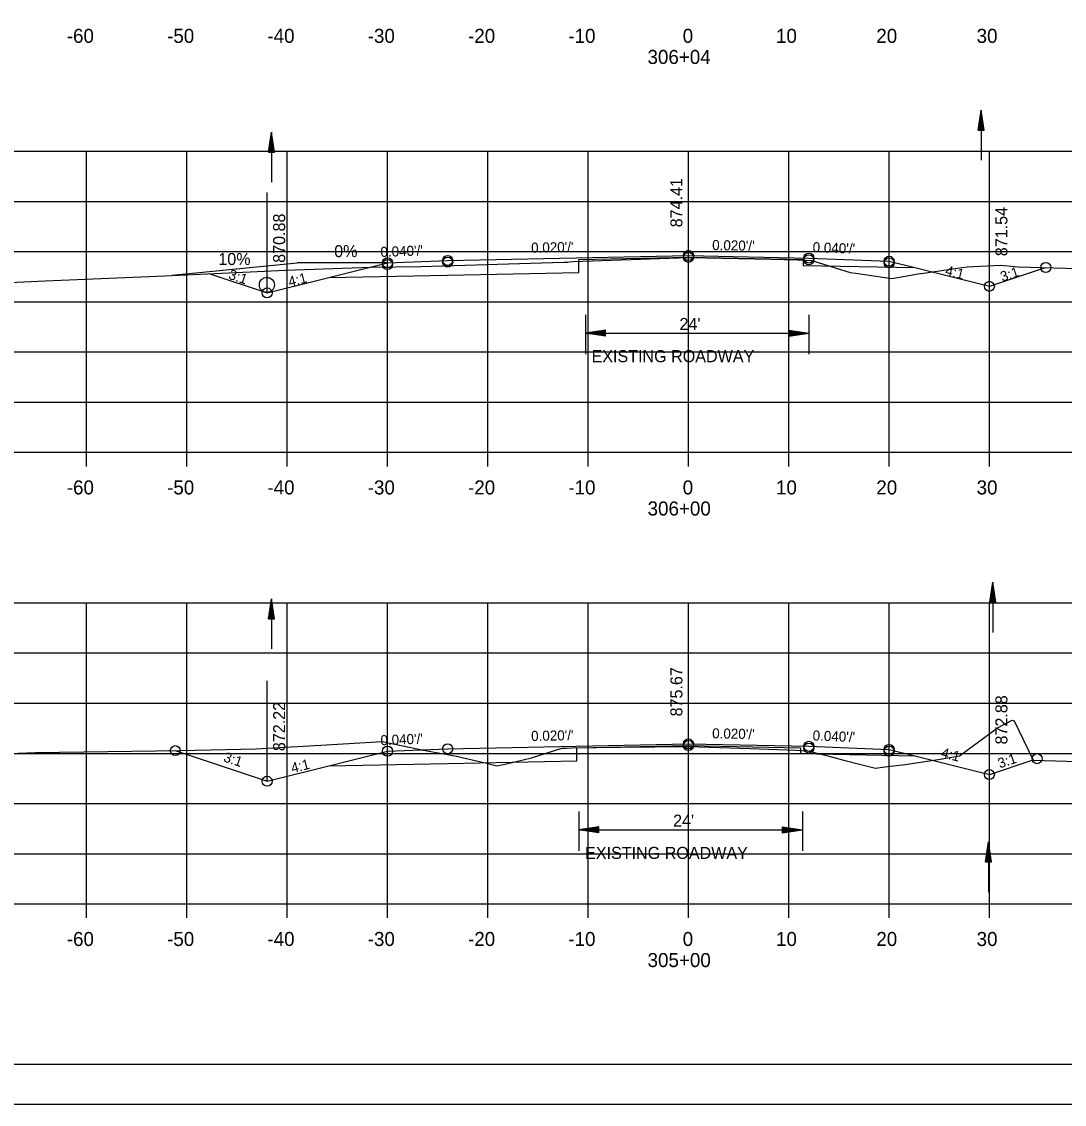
# Model space of a CAD drawing. Extents: x 1486524 to 1499135, y 326561 to 337924.
# Drawn here: x 1488916.4 to 1489020.4, y 334272.7 to 334380.6 of the extents above; entities that cross this region are included whole.
import ezdxf

# ---------------------------------------------------------------- set-up
doc = ezdxf.new("R2010")
doc.units = 0
for name, color, linetype in [('E_Const Align', 7, 'Continuous'), ('E_Const Align Station', 7, 'Continuous'), ('E_Ownership Information', 7, 'Continuous'), ('E_Property Line', 7, 'Continuous'), ('E_Proposed ROW and Easements', 7, 'Continuous'), ('E_Proposed ROW Fig Annot', 7, 'Continuous'), ('E_Quarter Calls', 7, 'Continuous'), ('E_Station Offset', 7, 'Continuous'), ('E_Survey Point', 7, 'Continuous'), ('E_Title Sheet', 7, 'Continuous'), ('E_Tract Number', 7, 'Continuous'), ('R_Water Annot', 7, 'Continuous'), ('R_Xsect Elev', 7, 'Continuous'), ('R_Xsect Slope', 7, 'Continuous')]:
    doc.layers.add(name, color=color, linetype=linetype)

msp = doc.modelspace()

# ---------------------------------------------------------------- linework, layer by layer
at = {"layer": 'E_Const Align'}
for p, q in [((1488842.89, 334337.65), (1489122.89, 334337.65)), ((1488922.89, 334336.25), (1488922.89, 334337.65)), ((1488932.89, 334336.25), (1488932.89, 334337.65)), ((1488942.89, 334336.25), (1488942.89, 334337.65)), ((1488952.89, 334336.25), (1488952.89, 334337.65)), ((1488962.89, 334336.25), (1488962.89, 334337.65)), ((1488972.89, 334336.25), (1488972.89, 334337.65)), ((1488982.89, 334336.25), (1488982.89, 334337.65)), ((1488992.89, 334336.25), (1488992.89, 334337.65)), ((1489002.89, 334336.25), (1489002.89, 334337.65)), ((1489012.89, 334336.25), (1489012.89, 334337.65)), ((1488842.89, 334292.65), (1489122.89, 334292.65)), ((1488922.89, 334291.25), (1488922.89, 334292.65)), ((1488932.89, 334291.25), (1488932.89, 334292.65)), ((1488942.89, 334291.25), (1488942.89, 334292.65)), ((1488952.89, 334291.25), (1488952.89, 334292.65)), ((1488962.89, 334291.25), (1488962.89, 334292.65)), ((1488972.89, 334291.25), (1488972.89, 334292.65)), ((1488982.89, 334291.25), (1488982.89, 334292.65)), ((1488992.89, 334291.25), (1488992.89, 334292.65)), ((1489002.89, 334291.25), (1489002.89, 334292.65)), ((1489012.89, 334291.25), (1489012.89, 334292.65))]:
    msp.add_line(p, q, dxfattribs=at)
at = {"layer": 'E_Ownership Information'}
for p, q in [((1488842.89, 334367.65), (1489122.89, 334367.65)), ((1488922.89, 334337.65), (1488922.89, 334367.65)), ((1488932.89, 334337.65), (1488932.89, 334367.65)), ((1488942.89, 334337.65), (1488942.89, 334367.65)), ((1488952.89, 334337.65), (1488952.89, 334367.65)), ((1488962.89, 334337.65), (1488962.89, 334367.65)), ((1488972.89, 334337.65), (1488972.89, 334367.65)), ((1488982.89, 334337.65), (1488982.89, 334367.65)), ((1488992.89, 334337.65), (1488992.89, 334367.65)), ((1489002.89, 334337.65), (1489002.89, 334367.65)), ((1489012.89, 334337.65), (1489012.89, 334367.65)), ((1488842.89, 334362.65), (1489122.89, 334362.65)), ((1488842.89, 334357.65), (1489122.89, 334357.65)), ((1488842.89, 334352.65), (1489122.89, 334352.65)), ((1488842.89, 334347.65), (1489122.89, 334347.65)), ((1488842.89, 334342.65), (1489122.89, 334342.65)), ((1488842.89, 334337.65), (1489122.89, 334337.65)), ((1488842.89, 334322.65), (1489122.89, 334322.65)), ((1488922.89, 334292.65), (1488922.89, 334322.65)), ((1488932.89, 334292.65), (1488932.89, 334322.65)), ((1488942.89, 334292.65), (1488942.89, 334322.65)), ((1488952.89, 334292.65), (1488952.89, 334322.65)), ((1488962.89, 334292.65), (1488962.89, 334322.65)), ((1488972.89, 334292.65), (1488972.89, 334322.65)), ((1488982.89, 334292.65), (1488982.89, 334322.65)), ((1488992.89, 334292.65), (1488992.89, 334322.65)), ((1489002.89, 334292.65), (1489002.89, 334322.65)), ((1489012.89, 334292.65), (1489012.89, 334322.65)), ((1488842.89, 334317.65), (1489122.89, 334317.65)), ((1488842.89, 334312.65), (1489122.89, 334312.65)), ((1488842.89, 334307.65), (1489122.89, 334307.65)), ((1488842.89, 334302.65), (1489122.89, 334302.65)), ((1488842.89, 334297.65), (1489122.89, 334297.65)), ((1488842.89, 334292.65), (1489122.89, 334292.65))]:
    msp.add_line(p, q, dxfattribs=at)
at = {"layer": 'E_Property Line'}
msp.add_line((1489141.07, 334276.65), (1488824.89, 334276.65), dxfattribs=at)
at = {"layer": 'E_Proposed ROW and Easements'}
for p, q in [((1488972.62, 334351.35), (1488972.62, 334347.42)), ((1488994.89, 334351.35), (1488994.89, 334347.42)), ((1488974.62, 334349.83), (1488972.62, 334349.53)), ((1488974.62, 334349.78), (1488972.95, 334349.53)), ((1488974.62, 334349.73), (1488973.29, 334349.53)), ((1488974.62, 334349.23), (1488974.62, 334349.83)), ((1488992.89, 334349.83), (1488994.89, 334349.53)), ((1488992.89, 334349.83), (1488992.89, 334349.23)), ((1488992.89, 334349.78), (1488994.56, 334349.53)), ((1488992.89, 334349.73), (1488994.21, 334349.53)), ((1488974.62, 334349.23), (1488972.62, 334349.53)), ((1488974.62, 334349.28), (1488972.95, 334349.53)), ((1488974.62, 334349.33), (1488973.29, 334349.53)), ((1488974.62, 334349.68), (1488973.63, 334349.53)), ((1488974.62, 334349.38), (1488973.63, 334349.53)), ((1488974.62, 334349.63), (1488973.97, 334349.53)), ((1488974.62, 334349.43), (1488973.97, 334349.53)), ((1488974.62, 334349.58), (1488974.3, 334349.53)), ((1488974.62, 334349.48), (1488974.3, 334349.53)), ((1488992.89, 334349.68), (1488993.88, 334349.53)), ((1488992.89, 334349.63), (1488993.54, 334349.53)), ((1488992.89, 334349.58), (1488993.21, 334349.53)), ((1488992.89, 334349.23), (1488994.89, 334349.53)), ((1488992.89, 334349.44), (1488993.54, 334349.53)), ((1488992.89, 334349.33), (1488994.21, 334349.53)), ((1488992.89, 334349.28), (1488994.56, 334349.53)), ((1488992.89, 334349.38), (1488993.88, 334349.53)), ((1488992.89, 334349.49), (1488993.21, 334349.53)), ((1488971.97, 334301.85), (1488971.97, 334297.92)), ((1488994.25, 334301.85), (1488994.25, 334297.92)), ((1488973.97, 334300.33), (1488971.97, 334300.03)), ((1488973.97, 334300.28), (1488972.31, 334300.03)), ((1488973.97, 334300.23), (1488972.65, 334300.03)), ((1488973.97, 334300.18), (1488972.99, 334300.03)), ((1488973.97, 334300.13), (1488973.32, 334300.03)), ((1488973.97, 334300.08), (1488973.66, 334300.03)), ((1488973.97, 334299.73), (1488973.97, 334300.33)), ((1488992.25, 334300.34), (1488994.25, 334300.04)), ((1488992.25, 334300.34), (1488992.25, 334299.74)), ((1488992.25, 334300.29), (1488993.92, 334300.04)), ((1488992.25, 334300.24), (1488993.57, 334300.04)), ((1488992.25, 334300.19), (1488993.24, 334300.04)), ((1488992.25, 334300.13), (1488992.9, 334300.04)), ((1488992.25, 334300.08), (1488992.57, 334300.04)), ((1488973.97, 334299.73), (1488971.97, 334300.03)), ((1488973.97, 334299.78), (1488972.31, 334300.03)), ((1488973.97, 334299.83), (1488972.65, 334300.03)), ((1488973.97, 334299.88), (1488972.99, 334300.03)), ((1488973.97, 334299.94), (1488973.32, 334300.03)), ((1488973.97, 334299.99), (1488973.66, 334300.03)), ((1488992.25, 334299.74), (1488994.25, 334300.04)), ((1488992.25, 334299.94), (1488992.9, 334300.04)), ((1488992.25, 334299.84), (1488993.57, 334300.04)), ((1488992.25, 334299.79), (1488993.92, 334300.04)), ((1488992.25, 334299.89), (1488993.24, 334300.04)), ((1488992.25, 334299.99), (1488992.57, 334300.04))]:
    msp.add_line(p, q, dxfattribs=at)
at = {"layer": 'E_Proposed ROW Fig Annot'}
for p, q in [((1489011.76, 334369.76), (1489012.06, 334371.76)), ((1489011.81, 334369.76), (1489012.06, 334371.43)), ((1489012.36, 334369.76), (1489012.06, 334371.76)), ((1489012.31, 334369.76), (1489012.06, 334371.43)), ((1489011.86, 334369.76), (1489012.06, 334371.09)), ((1489011.91, 334369.76), (1489012.06, 334370.75)), ((1489011.96, 334369.76), (1489012.06, 334370.41)), ((1489012.26, 334369.76), (1489012.06, 334371.09)), ((1489012.21, 334369.76), (1489012.06, 334370.75)), ((1489012.16, 334369.76), (1489012.06, 334370.41)), ((1488941.03, 334367.56), (1488941.33, 334369.56)), ((1488941.08, 334367.56), (1488941.33, 334369.23)), ((1488941.63, 334367.56), (1488941.33, 334369.56)), ((1488941.58, 334367.56), (1488941.33, 334369.23)), ((1489011.76, 334369.76), (1489012.36, 334369.76)), ((1489012.01, 334369.76), (1489012.06, 334370.08)), ((1489012.11, 334369.76), (1489012.06, 334370.08)), ((1488941.13, 334367.56), (1488941.33, 334368.88)), ((1488941.18, 334367.56), (1488941.33, 334368.55)), ((1488941.24, 334367.56), (1488941.33, 334368.21)), ((1488941.53, 334367.56), (1488941.33, 334368.88)), ((1488941.48, 334367.56), (1488941.33, 334368.55)), ((1488941.43, 334367.56), (1488941.33, 334368.21)), ((1488941.03, 334367.56), (1488941.63, 334367.56)), ((1488941.29, 334367.56), (1488941.33, 334367.88)), ((1488941.38, 334367.56), (1488941.33, 334367.88)), ((1488972.62, 334349.53), (1488994.89, 334349.53)), ((1489012.94, 334322.7), (1489013.24, 334324.7)), ((1489012.99, 334322.7), (1489013.24, 334324.37)), ((1489013.04, 334322.7), (1489013.24, 334324.02)), ((1489013.54, 334322.7), (1489013.24, 334324.7)), ((1489013.49, 334322.7), (1489013.24, 334324.37)), ((1489013.44, 334322.7), (1489013.24, 334324.02)), ((1488941.03, 334321.05), (1488941.33, 334323.05)), ((1488941.63, 334321.05), (1488941.33, 334323.05)), ((1489013.09, 334322.7), (1489013.24, 334323.69)), ((1489013.14, 334322.7), (1489013.24, 334323.35)), ((1489013.19, 334322.7), (1489013.24, 334323.02)), ((1489013.39, 334322.7), (1489013.24, 334323.69)), ((1489013.34, 334322.7), (1489013.24, 334323.35)), ((1489013.29, 334322.7), (1489013.24, 334323.02)), ((1488941.08, 334321.05), (1488941.33, 334322.72)), ((1488941.13, 334321.05), (1488941.33, 334322.37)), ((1488941.18, 334321.05), (1488941.33, 334322.04)), ((1488941.24, 334321.05), (1488941.33, 334321.7)), ((1488941.58, 334321.05), (1488941.33, 334322.72)), ((1488941.53, 334321.05), (1488941.33, 334322.37)), ((1488941.48, 334321.05), (1488941.33, 334322.04)), ((1488941.43, 334321.05), (1488941.33, 334321.7)), ((1489012.94, 334322.7), (1489013.54, 334322.7)), ((1488941.03, 334321.05), (1488941.63, 334321.05)), ((1488941.29, 334321.05), (1488941.33, 334321.37)), ((1488941.38, 334321.05), (1488941.33, 334321.37)), ((1488971.97, 334300.03), (1488994.25, 334300.04)), ((1489012.5, 334296.83), (1489012.8, 334298.83)), ((1489012.55, 334296.83), (1489012.8, 334298.5)), ((1489012.6, 334296.83), (1489012.8, 334298.16)), ((1489013.1, 334296.83), (1489012.8, 334298.83)), ((1489013.05, 334296.83), (1489012.8, 334298.5)), ((1489013, 334296.83), (1489012.8, 334298.16)), ((1489012.5, 334296.83), (1489013.1, 334296.83)), ((1489012.65, 334296.83), (1489012.8, 334297.82)), ((1489012.7, 334296.83), (1489012.8, 334297.48)), ((1489012.75, 334296.83), (1489012.8, 334297.15)), ((1489012.95, 334296.83), (1489012.8, 334297.82)), ((1489012.89, 334296.83), (1489012.8, 334297.48)), ((1489012.84, 334296.83), (1489012.8, 334297.15))]:
    msp.add_line(p, q, dxfattribs=at)
at = {"layer": 'E_Quarter Calls'}
msp.add_line((1488812.48, 334272.68), (1489145.82, 334272.68), dxfattribs=at)
for points in [[(1488812.48, 334486.01), (1489145.82, 334486.01), (1489145.82, 334272.67), (1488812.48, 334272.67)], [(1489058.81, 334482.11), (1489058.81, 334472.23), (1489094.54, 334472.23), (1489094.54, 334469.31), (1489117.74, 334469.31), (1489117.74, 334444.98), (1489141.07, 334444.98), (1489141.07, 334276.65), (1488824.89, 334276.65), (1488824.89, 334482.11)]]:
    msp.add_lwpolyline(points, close=True, dxfattribs=at)
for centre in [(1488958.89, 334356.77), (1488958.89, 334356.77), (1488982.89, 334357.25), (1488982.89, 334357.25), (1488982.89, 334357.08), (1488994.89, 334357.01), (1488994.89, 334357.01), (1488994.89, 334356.84), (1488952.89, 334356.53), (1488952.89, 334356.53), (1488952.89, 334356.36), (1488958.89, 334356.6), (1489002.89, 334356.69), (1489002.89, 334356.69), (1489002.89, 334356.52), (1489018.51, 334356.07), (1489018.51, 334356.07), (1488940.89, 334353.53), (1488940.89, 334353.53), (1489012.89, 334354.19), (1489012.89, 334354.19), (1488982.89, 334308.59), (1488982.89, 334308.59), (1488982.89, 334308.42), (1488994.89, 334308.35), (1488994.89, 334308.35), (1488931.74, 334307.92), (1488931.74, 334307.92), (1488952.89, 334307.87), (1488952.89, 334307.87), (1488958.89, 334308.11), (1488958.89, 334308.11), (1488994.89, 334308.18), (1489002.89, 334308.03), (1489002.89, 334308.03), (1489002.89, 334307.86), (1489017.65, 334307.12), (1489017.65, 334307.12), (1489012.89, 334305.53), (1489012.89, 334305.53), (1488940.89, 334304.87), (1488940.89, 334304.87)]:
    msp.add_circle(centre, 0.5, dxfattribs=at)
at = {"layer": 'E_Station Offset'}
for p in [(1488931.42, 334355.29), (1488952.89, 334356.53)]:
    msp.add_line(p, (1488943.89, 334356.53), dxfattribs=at)
msp.add_circle((1488940.87, 334354.33), 0.75, dxfattribs=at)
at = {"layer": 'E_Survey Point'}
for points in [[(1488947.06, 334355.08), (1488958.89, 334355.31), (1488971.98, 334355.58), (1488971.98, 334356.87), (1488982.89, 334357.09), (1488994.32, 334356.86), (1488994.33, 334356.27), (1489005.45, 334356.05)], [(1488947.06, 334306.42), (1488958.89, 334306.65), (1488971.78, 334306.91), (1488971.78, 334308.2), (1488982.89, 334308.43), (1488994.06, 334308.2), (1488994.07, 334307.62), (1489005.45, 334307.39)]]:
    msp.add_lwpolyline(points, dxfattribs=at)
at = {"layer": 'E_Title Sheet'}
for points in [[(1488935.18, 334355.43), (1488940.89, 334353.53), (1488947.06, 334355.08), (1488952.89, 334356.53), (1488958.89, 334356.77), (1488982.89, 334357.25), (1488994.89, 334357.01), (1489002.89, 334356.69), (1489005.45, 334356.05), (1489012.89, 334354.19), (1489018.47, 334356.05)], [(1488931.74, 334307.92), (1488940.89, 334304.87), (1488947.06, 334306.42), (1488952.89, 334307.87), (1488958.89, 334308.11), (1488982.89, 334308.59), (1488994.89, 334308.35), (1489002.89, 334308.03), (1489005.45, 334307.39), (1489012.89, 334305.53), (1489017.25, 334306.99)]]:
    msp.add_lwpolyline(points, dxfattribs=at)
at = {"layer": 'E_Tract Number'}
for points in [[(1488908.85, 334354.28), (1488918.75, 334354.75), (1488930.71, 334355.25), (1488942.71, 334355.8), (1488951.27, 334356.09), (1488956.23, 334356.18), (1488967.15, 334356.5), (1488970.52, 334356.61), (1488970.88, 334356.61), (1488971, 334356.62), (1488971.42, 334356.66), (1488974.25, 334356.76), (1488982.92, 334357.07), (1488991.16, 334356.89), (1488993.76, 334356.84), (1488994.08, 334356.82), (1488995.18, 334356.75), (1488997.52, 334356.04), (1488999.02, 334355.58), (1488999.57, 334355.51), (1489003.18, 334354.97), (1489005.44, 334355.36), (1489005.74, 334355.42), (1489006.31, 334355.49), (1489010.17, 334356.07), (1489010.68, 334356.13), (1489014.01, 334356.29), (1489015.44, 334356.17), (1489015.75, 334356.13), (1489045.42, 334355.31)], [(1488896.98, 334306.95), (1488917.8, 334307.73), (1488932.22, 334307.93), (1488939.77, 334308.11), (1488946.24, 334308.48), (1488952.35, 334308.84), (1488956.49, 334307.97), (1488959.76, 334307.37), (1488962.77, 334306.66), (1488963.8, 334306.39), (1488964.77, 334306.59), (1488967.25, 334307.19), (1488968.7, 334307.66), (1488970.27, 334308.17), (1488970.7, 334308.18), (1488971.31, 334308.2), (1488976.19, 334308.26), (1488982.92, 334308.33), (1488989.05, 334308.12), (1488993.59, 334307.97), (1488994.12, 334307.94), (1488994.78, 334307.89), (1488996.78, 334307.39), (1488998.24, 334307.02), (1489000.2, 334306.51), (1489001.53, 334306.16), (1489002.72, 334306.33), (1489004.51, 334306.54), (1489007.77, 334307.03), (1489009.9, 334307.4), (1489013.69, 334310.19), (1489015.16, 334310.95), (1489015.37, 334310.9), (1489017.25, 334306.98), (1489028.35, 334306.65)]]:
    msp.add_lwpolyline(points, dxfattribs=at)
at = {"layer": 'R_Water Annot'}
for p, q in [((1489012.06, 334371.76), (1489012.06, 334366.76)), ((1488941.33, 334369.56), (1488941.33, 334364.56)), ((1489013.24, 334324.7), (1489013.24, 334319.7)), ((1488941.33, 334323.05), (1488941.33, 334318.05)), ((1489012.8, 334298.83), (1489012.8, 334293.83))]:
    msp.add_line(p, q, dxfattribs=at)
at = {"layer": 'R_Xsect Elev'}
for p, q in [((1488982.89, 334357.07), (1488982.89, 334367.07)), ((1489012.89, 334354.19), (1489012.89, 334364.19)), ((1488940.89, 334353.53), (1488940.89, 334363.53)), ((1488982.89, 334308.33), (1488982.89, 334318.33)), ((1489012.89, 334305.53), (1489012.89, 334315.53)), ((1488940.89, 334304.87), (1488940.89, 334314.87))]:
    msp.add_line(p, q, dxfattribs=at)

# ---------------------------------------------------------------- texts
at = {"layer": 'E_Const Align Station'}
for s, p in [('-60', (1488920.92, 334378.45)), ('-50', (1488930.92, 334378.45)), ('-40', (1488940.92, 334378.45)), ('-30', (1488950.92, 334378.45)), ('-20', (1488960.92, 334378.45)), ('-10', (1488970.92, 334378.45)), ('0', (1488982.32, 334378.45)), ('10', (1488991.62, 334378.45)), ('20', (1489001.62, 334378.45)), ('30', (1489011.62, 334378.45)), ('306+04', (1488978.81, 334376.35)), ('-60', (1488920.92, 334333.45)), ('-50', (1488930.92, 334333.45)), ('-40', (1488940.92, 334333.45)), ('-30', (1488950.92, 334333.45)), ('-20', (1488960.92, 334333.45)), ('-10', (1488970.92, 334333.45)), ('0', (1488982.32, 334333.45)), ('10', (1488991.62, 334333.45)), ('20', (1489001.62, 334333.45)), ('30', (1489011.62, 334333.45)), ('306+00', (1488978.82, 334331.35)), ('-60', (1488920.92, 334288.45)), ('-50', (1488930.92, 334288.45)), ('-40', (1488940.92, 334288.45)), ('-30', (1488950.92, 334288.45)), ('-20', (1488960.92, 334288.45)), ('-10', (1488970.92, 334288.45)), ('0', (1488982.32, 334288.45)), ('10', (1488991.62, 334288.45)), ('20', (1489001.62, 334288.45)), ('30', (1489011.62, 334288.45)), ('305+00', (1488978.82, 334286.35))]:
    msp.add_text(s, height=1.4, dxfattribs=at).set_placement(p)
at = {"layer": 'E_Proposed ROW Fig Annot'}
for s, p in [("24'", (1488982, 334349.84)), ('EXISTING ROADWAY', (1488973.23, 334346.63)), ("24'", (1488981.36, 334300.34)), ('EXISTING ROADWAY', (1488972.59, 334297.13))]:
    msp.add_text(s, height=1.2, dxfattribs=at).set_placement(p)
at = {"layer": 'E_Station Offset'}
for s, p in [('10%', (1488936.03, 334356.31)), ('0%', (1488947.58, 334357.1))]:
    msp.add_text(s, height=1.2, dxfattribs=at).set_placement(p)
at = {"layer": 'R_Xsect Elev'}
for s, p in [('874.41', (1488982.29, 334360.07)), ('871.54', (1489014.69, 334357.19)), ('870.88', (1488942.69, 334356.53)), ('875.67', (1488982.29, 334311.33)), ('872.88', (1489014.69, 334308.53)), ('872.22', (1488942.69, 334307.87))]:
    msp.add_text(s, height=1.2, rotation=90, dxfattribs=at).set_placement(p)
at = {"layer": 'R_Xsect Slope'}
for s, rotation, p in [("0.020'/'", 1.1458, (1488967.22, 334357.54)), ("0.020'/'", 358.8542, (1488985.25, 334357.81)), ("0.040'/'", 357.7094, (1488995.26, 334357.6)), ("0.040'/'", 2.2906, (1488952.21, 334357.11)), ('4:1', 345.9638, (1489008.43, 334355.32)), ('3:1', 341.5651, (1488936.97, 334354.96)), ('4:1', 14.0362, (1488943.14, 334354.14)), ('3:1', 18.4349, (1489014.18, 334354.64)), ("0.020'/'", 1.1458, (1488967.22, 334308.88)), ("0.020'/'", 358.8542, (1488985.25, 334309.15)), ("0.040'/'", 357.7094, (1488995.26, 334308.94)), ("0.040'/'", 2.2906, (1488952.21, 334308.45)), ('3:1', 341.5651, (1488936.47, 334306.87)), ('4:1', 345.9638, (1489008.01, 334307.27)), ('4:1', 14.0362, (1488943.41, 334305.68)), ('3:1', 18.4349, (1489013.93, 334306.14))]:
    msp.add_text(s, height=1, rotation=rotation, dxfattribs=at).set_placement(p)

doc.saveas('drawing.dxf')
